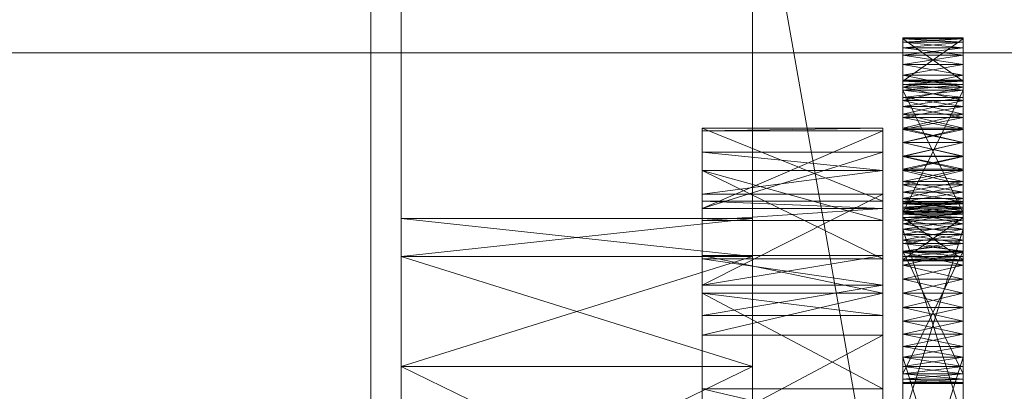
# Model space of a CAD drawing. Header units: millimetres. Extents: x -4738 to 65662, y -68080 to 6847.
# Tile 412 of 656: x 1362 to 1460, y -33734 to -33697. Entities that reach past the tile are written whole.
import ezdxf

# ---------------------------------------------------------------- set-up
doc = ezdxf.new("R2010")
doc.units = ezdxf.units.MM
for name, color, linetype, lineweight in [('COTAS_O', 1, 'Continuous', 0), ('frontal_C03', 7, 'Continuous', 0), ('frontal_secador', 7, 'Continuous', 0)]:
    doc.layers.add(name, color=color, linetype=linetype, lineweight=lineweight)
doc.dimstyles.new('R19_100', dxfattribs={"dimtxt": 250, "dimasz": 150, "dimexe": 150, "dimexo": 80, "dimgap": 100, "dimtad": 1, "dimtih": 1, "dimtoh": 1, "dimdsep": 46, "dimcen": 0.09, "dimadec": 0, "dimazin": 0, "dimtfac": 1, "dimtdec": 4, "dimtofl": 0, "dimtmove": 0, "dimatfit": 3, "dimfxl": 1, "dimtolj": 1, "dimtzin": 0, "dimarcsym": 0})

# ---------------------------------------------------------------- blocks, each defined once
blk = doc.blocks.new('DIM_R31_48')
at = {"layer": 'COTAS_O'}
for p, q in [((-1725, -33700), (-1575, -33655)), ((1725, -33700), (1575, -33655)), ((-1725, -34400), (-1725, -33700)), ((-1725, -33700), (1725, -33700)), ((-1725, -33700), (-1575, -33745)), ((1725, -33700), (1575, -33745)), ((1725, -34400), (1725, -33700))]:
    blk.add_line(p, q, dxfattribs=at)
blk.add_text('3450 O', height=250, dxfattribs=at).set_placement((0, -33600))

msp = doc.modelspace()

# ---------------------------------------------------------------- linework, layer by layer
at = {"layer": 'frontal_C03'}
for p, q in [((1435, -34954.179), (1435, -32259.264)), ((1435, -32263.162), (1435, -34958.077)), ((1435, -35437.51), (1435, -32742.595)), ((1435, -32746.492), (1435, -35441.408)), ((1845, -35988), (1415, -33563.95))]:
    msp.add_line(p, q, dxfattribs=at)
at = {"layer": 'frontal_secador'}
for p, q in [((1400, -36000), (1400, -33000)), ((1397, -35940), (1397, -33075)), ((1400, -36000), (1400, -33075)), ((1400, -34600), (1400, -33075)), ((1400, -35940), (1400, -33075)), ((1400, -34650), (1400, -33075)), ((1400, -36000), (1400, -33250)), ((1450, -33698.5), (1450, -33702.82)), ((1450, -33698.611), (1450, -33698.5)), ((1450, -33698.94), (1450, -33698.5)), ((1450, -33698.5), (1450, -33703.69)), ((1450, -33700.219), (1450, -33698.5)), ((1456, -33698.611), (1450, -33698.5)), ((1456, -33698.5), (1450, -33698.5)), ((1456, -33698.5), (1450, -33698.611)), ((1450, -33702.82), (1450, -33698.611)), ((1450, -33698.611), (1450, -33698.94)), ((1456, -33702.82), (1450, -33698.611)), ((1456, -33698.611), (1450, -33698.611)), ((1456, -33698.611), (1450, -33698.94)), ((1450, -33698.611), (1450, -33699.481)), ((1450, -33703.15), (1450, -33698.611)), ((1450, -33698.611), (1450, -33701.136)), ((1450, -33698.611), (1450, -33706.092)), ((1450, -33706.419), (1450, -33698.611)), ((1450, -33698.611), (1450, -33715.519)), ((1450, -33716.999), (1450, -33698.611)), ((1456, -33698.94), (1450, -33698.611)), ((1456, -33698.611), (1450, -33702.82)), ((1450, -33700.219), (1450, -33698.94)), ((1450, -33698.94), (1450, -33699.481)), ((1456, -33698.94), (1450, -33698.94)), ((1456, -33698.94), (1450, -33699.481)), ((1456, -33699.481), (1450, -33698.94)), ((1456, -33702.82), (1456, -33698.5)), ((1456, -33698.5), (1456, -33698.611)), ((1456, -33698.5), (1456, -33698.94)), ((1456, -33703.69), (1456, -33698.5)), ((1456, -33698.5), (1456, -33700.219)), ((1456, -33698.611), (1456, -33702.82)), ((1456, -33698.94), (1456, -33698.611)), ((1456, -33699.481), (1456, -33698.611)), ((1456, -33698.611), (1456, -33703.15)), ((1456, -33701.136), (1456, -33698.611)), ((1456, -33706.092), (1456, -33698.611)), ((1456, -33698.611), (1456, -33706.419)), ((1456, -33715.519), (1456, -33698.611)), ((1456, -33698.611), (1456, -33716.999)), ((1456, -33698.94), (1456, -33700.219)), ((1456, -33699.481), (1456, -33698.94)), ((1450, -33699.481), (1450, -33700.219)), ((1456, -33699.481), (1450, -33699.481)), ((1456, -33699.481), (1450, -33700.219)), ((1450, -33699.481), (1450, -33701.136)), ((1456, -33700.219), (1450, -33699.481)), ((1456, -33700.219), (1456, -33699.481)), ((1456, -33701.136), (1456, -33699.481)), ((1450, -33702.21), (1450, -33700.219)), ((1450, -33700.219), (1450, -33701.136)), ((1450, -33704.719), (1450, -33700.219)), ((1450, -33700.219), (1450, -33703.69)), ((1450, -33710.281), (1450, -33700.219)), ((1456, -33700.219), (1450, -33700.219)), ((1456, -33700.219), (1450, -33701.136)), ((1456, -33701.136), (1450, -33700.219)), ((1456, -33700.219), (1456, -33702.21)), ((1456, -33701.136), (1456, -33700.219)), ((1456, -33700.219), (1456, -33704.719)), ((1456, -33703.69), (1456, -33700.219)), ((1456, -33700.219), (1456, -33710.281)), ((1450, -33701.136), (1450, -33702.21)), ((1456, -33701.136), (1450, -33701.136)), ((1456, -33701.136), (1450, -33702.21)), ((1450, -33701.136), (1450, -33703.414)), ((1450, -33701.136), (1450, -33706.092)), ((1456, -33702.21), (1450, -33701.136)), ((1456, -33702.21), (1456, -33701.136)), ((1456, -33703.414), (1456, -33701.136)), ((1456, -33706.092), (1456, -33701.136)), ((1450, -33704.719), (1450, -33702.21)), ((1450, -33702.21), (1450, -33703.414)), ((1456, -33702.21), (1450, -33702.21)), ((1456, -33702.21), (1450, -33703.414)), ((1456, -33703.414), (1450, -33702.21)), ((1450, -33702.709), (1450, -33703.15)), ((1450, -33702.82), (1450, -33702.709)), ((1456, -33702.82), (1450, -33702.709)), ((1456, -33702.709), (1450, -33702.709)), ((1456, -33702.709), (1450, -33702.82)), ((1450, -33703.15), (1450, -33702.82)), ((1456, -33703.15), (1450, -33702.82)), ((1456, -33702.82), (1450, -33702.82)), ((1456, -33702.82), (1450, -33703.15)), ((1450, -33702.82), (1450, -33703.69)), ((1450, -33716.643), (1450, -33702.82)), ((1450, -33702.82), (1450, -33707.623)), ((1450, -33721.143), (1450, -33702.82)), ((1450, -33702.82), (1450, -33718.073)), ((1450, -33731.206), (1450, -33702.82)), ((1456, -33702.21), (1456, -33704.719)), ((1456, -33703.414), (1456, -33702.21)), ((1456, -33703.15), (1456, -33702.709)), ((1456, -33702.709), (1456, -33702.82)), ((1456, -33702.82), (1456, -33703.15)), ((1456, -33703.69), (1456, -33702.82)), ((1456, -33702.82), (1456, -33716.643)), ((1456, -33707.623), (1456, -33702.82)), ((1456, -33702.82), (1456, -33721.143)), ((1456, -33718.073), (1456, -33702.82)), ((1456, -33702.82), (1456, -33731.206)), ((1450, -33703.15), (1450, -33715.906)), ((1450, -33703.69), (1450, -33703.15)), ((1450, -33704.428), (1450, -33703.15)), ((1450, -33703.15), (1450, -33717.561)), ((1450, -33706.419), (1450, -33703.15)), ((1450, -33711.709), (1450, -33703.15)), ((1456, -33703.69), (1450, -33703.15)), ((1456, -33703.15), (1450, -33703.15)), ((1456, -33703.15), (1450, -33703.69)), ((1450, -33703.414), (1450, -33704.719)), ((1456, -33703.414), (1450, -33703.414)), ((1456, -33703.414), (1450, -33704.719)), ((1450, -33703.414), (1450, -33706.092)), ((1456, -33704.719), (1450, -33703.414)), ((1450, -33715.906), (1450, -33703.69)), ((1450, -33703.69), (1450, -33704.428)), ((1456, -33715.906), (1450, -33703.69)), ((1456, -33703.69), (1450, -33703.69)), ((1456, -33703.69), (1450, -33704.428)), ((1450, -33703.69), (1450, -33705.345)), ((1450, -33703.69), (1450, -33707.623)), ((1450, -33703.69), (1450, -33713.117)), ((1450, -33703.69), (1450, -33720.598)), ((1450, -33710.281), (1450, -33703.69)), ((1456, -33704.428), (1450, -33703.69)), ((1450, -33716.643), (1450, -33703.69)), ((1456, -33703.69), (1450, -33715.906)), ((1456, -33715.906), (1456, -33703.15)), ((1456, -33703.15), (1456, -33703.69)), ((1456, -33703.15), (1456, -33704.428)), ((1456, -33717.561), (1456, -33703.15)), ((1456, -33703.15), (1456, -33706.419)), ((1456, -33703.15), (1456, -33711.709)), ((1456, -33704.719), (1456, -33703.414)), ((1456, -33706.092), (1456, -33703.414)), ((1456, -33703.69), (1456, -33715.906)), ((1456, -33704.428), (1456, -33703.69)), ((1456, -33705.345), (1456, -33703.69)), ((1456, -33707.623), (1456, -33703.69)), ((1456, -33713.117), (1456, -33703.69)), ((1456, -33720.598), (1456, -33703.69)), ((1456, -33703.69), (1456, -33710.281)), ((1456, -33703.69), (1456, -33716.643)), ((1450, -33706.419), (1450, -33704.428)), ((1450, -33704.428), (1450, -33705.345)), ((1456, -33704.428), (1450, -33704.428)), ((1456, -33704.428), (1450, -33705.345)), ((1456, -33705.345), (1450, -33704.428)), ((1450, -33707.5), (1450, -33704.719)), ((1450, -33704.719), (1450, -33706.092)), ((1450, -33710.281), (1450, -33704.719)), ((1456, -33704.719), (1450, -33704.719)), ((1456, -33704.719), (1450, -33706.092)), ((1456, -33706.092), (1450, -33704.719)), ((1456, -33704.428), (1456, -33706.419)), ((1456, -33705.345), (1456, -33704.428)), ((1456, -33704.719), (1456, -33707.5)), ((1456, -33706.092), (1456, -33704.719)), ((1456, -33704.719), (1456, -33710.281)), ((1450, -33705.345), (1450, -33706.419)), ((1456, -33705.345), (1450, -33705.345)), ((1456, -33705.345), (1450, -33706.419)), ((1450, -33705.345), (1450, -33707.623)), ((1456, -33706.419), (1450, -33705.345)), ((1456, -33706.419), (1456, -33705.345)), ((1456, -33707.623), (1456, -33705.345)), ((1450, -33706.092), (1450, -33707.5)), ((1456, -33706.092), (1450, -33706.092)), ((1456, -33706.092), (1450, -33707.5)), ((1450, -33706.092), (1450, -33708.908)), ((1450, -33706.092), (1450, -33711.586)), ((1450, -33706.092), (1450, -33715.519)), ((1456, -33707.5), (1450, -33706.092)), ((1450, -33708.928), (1450, -33706.419)), ((1450, -33706.419), (1450, -33707.623)), ((1450, -33711.709), (1450, -33706.419)), ((1456, -33706.419), (1450, -33706.419)), ((1456, -33706.419), (1450, -33707.623)), ((1456, -33707.623), (1450, -33706.419)), ((1450, -33716.999), (1450, -33706.419)), ((1456, -33707.5), (1456, -33706.092)), ((1456, -33708.908), (1456, -33706.092)), ((1456, -33711.586), (1456, -33706.092)), ((1456, -33715.519), (1456, -33706.092)), ((1456, -33706.419), (1456, -33708.928)), ((1456, -33707.623), (1456, -33706.419)), ((1456, -33706.419), (1456, -33711.709)), ((1456, -33706.419), (1456, -33716.999)), ((1430, -33714.744), (1430, -33707.5)), ((1430, -33707.5), (1430, -33707.765)), ((1448, -33714.744), (1430, -33707.5)), ((1448, -33707.5), (1430, -33707.5)), ((1448, -33707.5), (1430, -33707.765)), ((1430, -33707.765), (1430, -33714.744)), ((1430, -33707.765), (1430, -33715.473)), ((1448, -33707.765), (1430, -33707.765)), ((1448, -33707.765), (1430, -33715.473)), ((1448, -33707.765), (1448, -33707.5)), ((1448, -33707.5), (1448, -33714.744)), ((1448, -33714.744), (1448, -33707.765)), ((1448, -33715.473), (1448, -33707.765)), ((1450, -33710.281), (1450, -33707.5)), ((1450, -33707.5), (1450, -33708.908)), ((1456, -33707.5), (1450, -33707.5)), ((1456, -33707.5), (1450, -33708.908)), ((1456, -33708.908), (1450, -33707.5)), ((1450, -33707.623), (1450, -33708.928)), ((1456, -33707.623), (1450, -33707.623)), ((1456, -33707.623), (1450, -33708.928)), ((1450, -33707.623), (1450, -33710.301)), ((1450, -33707.623), (1450, -33713.117)), ((1456, -33708.928), (1450, -33707.623)), ((1450, -33707.623), (1450, -33718.073)), ((1456, -33707.5), (1456, -33710.281)), ((1456, -33708.908), (1456, -33707.5)), ((1456, -33708.928), (1456, -33707.623)), ((1456, -33710.301), (1456, -33707.623)), ((1456, -33713.117), (1456, -33707.623)), ((1456, -33718.073), (1456, -33707.623)), ((1450, -33708.908), (1450, -33710.281)), ((1456, -33708.908), (1450, -33708.908)), ((1456, -33708.908), (1450, -33710.281)), ((1450, -33708.908), (1450, -33711.586)), ((1456, -33710.281), (1450, -33708.908)), ((1450, -33711.709), (1450, -33708.928)), ((1450, -33708.928), (1450, -33710.301)), ((1456, -33708.928), (1450, -33708.928)), ((1456, -33708.928), (1450, -33710.301)), ((1456, -33710.301), (1450, -33708.928)), ((1456, -33710.281), (1456, -33708.908)), ((1456, -33711.586), (1456, -33708.908)), ((1456, -33708.928), (1456, -33711.709)), ((1456, -33710.301), (1456, -33708.928)), ((1430, -33709.876), (1430, -33720.513)), ((1430, -33711.709), (1430, -33709.876)), ((1430, -33709.876), (1430, -33715.473)), ((1448, -33711.709), (1430, -33709.876)), ((1448, -33709.876), (1430, -33709.876)), ((1448, -33709.876), (1430, -33715.473)), ((1448, -33720.513), (1448, -33709.876)), ((1448, -33709.876), (1448, -33711.709)), ((1448, -33715.473), (1448, -33709.876)), ((1450, -33712.79), (1450, -33710.281)), ((1450, -33710.281), (1450, -33711.586)), ((1450, -33714.781), (1450, -33710.281)), ((1450, -33720.598), (1450, -33710.281)), ((1456, -33710.281), (1450, -33710.281)), ((1456, -33710.281), (1450, -33711.586)), ((1456, -33711.586), (1450, -33710.281)), ((1450, -33710.301), (1450, -33711.709)), ((1456, -33710.301), (1450, -33710.301)), ((1456, -33710.301), (1450, -33711.709)), ((1450, -33710.301), (1450, -33713.117)), ((1456, -33711.709), (1450, -33710.301)), ((1456, -33710.281), (1456, -33712.79)), ((1456, -33711.586), (1456, -33710.281)), ((1456, -33710.281), (1456, -33714.781)), ((1456, -33710.281), (1456, -33720.598)), ((1456, -33711.709), (1456, -33710.301)), ((1456, -33713.117), (1456, -33710.301)), ((1430, -33720.513), (1430, -33711.709)), ((1430, -33716.683), (1430, -33711.709)), ((1430, -33711.709), (1430, -33714.046)), ((1448, -33720.513), (1430, -33711.709)), ((1448, -33711.709), (1430, -33711.709)), ((1448, -33716.683), (1430, -33711.709)), ((1448, -33711.709), (1430, -33714.046)), ((1448, -33711.709), (1448, -33720.513)), ((1448, -33714.046), (1448, -33711.709)), ((1448, -33711.709), (1448, -33716.683)), ((1450, -33711.586), (1450, -33712.79)), ((1456, -33711.586), (1450, -33711.586)), ((1456, -33711.586), (1450, -33712.79)), ((1450, -33711.586), (1450, -33713.864)), ((1450, -33711.586), (1450, -33715.519)), ((1456, -33712.79), (1450, -33711.586)), ((1450, -33714.49), (1450, -33711.709)), ((1450, -33711.709), (1450, -33713.117)), ((1450, -33716.999), (1450, -33711.709)), ((1450, -33732.814), (1450, -33711.709)), ((1450, -33711.709), (1450, -33717.561)), ((1456, -33711.709), (1450, -33711.709)), ((1456, -33711.709), (1450, -33713.117)), ((1456, -33713.117), (1450, -33711.709)), ((1456, -33712.79), (1456, -33711.586)), ((1456, -33713.864), (1456, -33711.586)), ((1456, -33715.519), (1456, -33711.586)), ((1456, -33711.709), (1456, -33714.49)), ((1456, -33713.117), (1456, -33711.709)), ((1456, -33711.709), (1456, -33716.999)), ((1456, -33711.709), (1456, -33732.814)), ((1456, -33717.561), (1456, -33711.709)), ((1450, -33714.781), (1450, -33712.79)), ((1450, -33712.79), (1450, -33713.864)), ((1456, -33712.79), (1450, -33712.79)), ((1456, -33712.79), (1450, -33713.864)), ((1456, -33713.864), (1450, -33712.79)), ((1456, -33712.79), (1456, -33714.781)), ((1456, -33713.864), (1456, -33712.79)), ((1450, -33713.117), (1450, -33714.49)), ((1456, -33713.117), (1450, -33713.117)), ((1456, -33713.117), (1450, -33714.49)), ((1450, -33713.117), (1450, -33715.795)), ((1450, -33713.117), (1450, -33718.073)), ((1450, -33713.117), (1450, -33720.598)), ((1456, -33714.49), (1450, -33713.117)), ((1456, -33714.49), (1456, -33713.117)), ((1456, -33715.795), (1456, -33713.117)), ((1456, -33718.073), (1456, -33713.117)), ((1456, -33720.598), (1456, -33713.117)), ((1430, -33714.046), (1430, -33716.683)), ((1430, -33714.046), (1430, -33723.111)), ((1448, -33714.046), (1430, -33714.046)), ((1448, -33714.046), (1430, -33723.111)), ((1430, -33715.473), (1430, -33714.744)), ((1448, -33715.473), (1430, -33714.744)), ((1448, -33714.744), (1430, -33714.744)), ((1448, -33716.683), (1448, -33714.046)), ((1448, -33723.111), (1448, -33714.046)), ((1448, -33714.744), (1448, -33715.473)), ((1450, -33713.864), (1450, -33714.781)), ((1456, -33713.864), (1450, -33713.864)), ((1456, -33713.864), (1450, -33714.781)), ((1450, -33713.864), (1450, -33715.519)), ((1456, -33714.781), (1450, -33713.864)), ((1450, -33716.999), (1450, -33714.49)), ((1450, -33714.49), (1450, -33715.795)), ((1456, -33714.49), (1450, -33714.49)), ((1456, -33714.49), (1450, -33715.795)), ((1456, -33715.795), (1450, -33714.49)), ((1456, -33714.781), (1456, -33713.864)), ((1456, -33715.519), (1456, -33713.864)), ((1456, -33714.49), (1456, -33716.999)), ((1456, -33715.795), (1456, -33714.49)), ((1430, -33715.473), (1430, -33720.513)), ((1430, -33715.473), (1430, -33723.111)), ((1430, -33715.473), (1430, -33716.683)), ((1430, -33737.639), (1430, -33715.473)), ((1448, -33715.473), (1430, -33715.473)), ((1448, -33715.473), (1430, -33716.683)), ((1448, -33720.513), (1448, -33715.473)), ((1448, -33723.111), (1448, -33715.473)), ((1448, -33716.683), (1448, -33715.473)), ((1448, -33715.473), (1448, -33737.639)), ((1450, -33716.06), (1450, -33714.781)), ((1450, -33714.781), (1450, -33715.519)), ((1450, -33720.598), (1450, -33714.781)), ((1456, -33714.781), (1450, -33714.781)), ((1456, -33714.781), (1450, -33715.519)), ((1456, -33715.519), (1450, -33714.781)), ((1450, -33714.925), (1450, -33715.365)), ((1450, -33715.035), (1450, -33714.925)), ((1450, -33714.925), (1450, -33716.643)), ((1450, -33714.925), (1450, -33738.865)), ((1450, -33721.143), (1450, -33714.925)), ((1456, -33715.035), (1450, -33714.925)), ((1456, -33714.925), (1450, -33714.925)), ((1456, -33714.925), (1450, -33715.035)), ((1450, -33715.365), (1450, -33715.035)), ((1456, -33715.365), (1450, -33715.035)), ((1456, -33715.035), (1450, -33715.035)), ((1456, -33715.035), (1450, -33715.365)), ((1450, -33715.035), (1450, -33715.906)), ((1450, -33715.035), (1450, -33717.561)), ((1450, -33715.365), (1450, -33716.643)), ((1450, -33715.906), (1450, -33715.365)), ((1456, -33715.906), (1450, -33715.365)), ((1456, -33715.365), (1450, -33715.365)), ((1456, -33715.365), (1450, -33715.906)), ((1450, -33715.519), (1450, -33716.06)), ((1456, -33715.519), (1450, -33715.519)), ((1456, -33715.519), (1450, -33716.06)), ((1450, -33715.519), (1450, -33716.389)), ((1450, -33715.519), (1450, -33720.709)), ((1450, -33715.519), (1450, -33720.269)), ((1450, -33715.519), (1450, -33716.999)), ((1456, -33716.06), (1450, -33715.519)), ((1456, -33714.781), (1456, -33716.06)), ((1456, -33715.519), (1456, -33714.781)), ((1456, -33714.781), (1456, -33720.598)), ((1456, -33715.365), (1456, -33714.925)), ((1456, -33714.925), (1456, -33715.035)), ((1456, -33716.643), (1456, -33714.925)), ((1456, -33738.865), (1456, -33714.925)), ((1456, -33714.925), (1456, -33721.143)), ((1456, -33715.035), (1456, -33715.365)), ((1456, -33715.906), (1456, -33715.035)), ((1456, -33717.561), (1456, -33715.035)), ((1456, -33716.643), (1456, -33715.365)), ((1456, -33715.365), (1456, -33715.906)), ((1456, -33716.06), (1456, -33715.519)), ((1456, -33716.389), (1456, -33715.519)), ((1456, -33720.709), (1456, -33715.519)), ((1456, -33720.269), (1456, -33715.519)), ((1456, -33716.999), (1456, -33715.519)), ((1400, -33720.269), (1400, -33716.5)), ((1435, -33720.269), (1400, -33716.5)), ((1435, -33716.5), (1400, -33716.5)), ((1435, -33716.5), (1400, -33720.269)), ((1430, -33723.111), (1430, -33716.683)), ((1448, -33716.683), (1430, -33716.683)), ((1435, -33720.269), (1435, -33716.5)), ((1448, -33716.683), (1448, -33723.111)), ((1450, -33715.795), (1450, -33716.999)), ((1456, -33715.795), (1450, -33715.795)), ((1456, -33715.795), (1450, -33716.999)), ((1450, -33715.795), (1450, -33718.073)), ((1456, -33716.999), (1450, -33715.795)), ((1450, -33716.643), (1450, -33715.906)), ((1456, -33716.643), (1450, -33715.906)), ((1456, -33715.906), (1450, -33715.906)), ((1456, -33715.906), (1450, -33716.643)), ((1450, -33715.906), (1450, -33717.561)), ((1450, -33737.66), (1450, -33715.906)), ((1450, -33742.95), (1450, -33715.906)), ((1450, -33715.906), (1450, -33728.01)), ((1450, -33751.51), (1450, -33715.906)), ((1450, -33720.598), (1450, -33716.06)), ((1450, -33716.06), (1450, -33716.389)), ((1456, -33716.06), (1450, -33716.06)), ((1456, -33716.06), (1450, -33716.389)), ((1456, -33716.389), (1450, -33716.06)), ((1450, -33716.389), (1450, -33720.598)), ((1456, -33716.389), (1450, -33716.389)), ((1456, -33716.389), (1450, -33720.598)), ((1450, -33716.389), (1450, -33720.709)), ((1456, -33720.598), (1450, -33716.389)), ((1450, -33716.643), (1450, -33736.586)), ((1450, -33717.561), (1450, -33716.643)), ((1450, -33718.635), (1450, -33716.643)), ((1450, -33716.643), (1450, -33738.865)), ((1450, -33721.143), (1450, -33716.643)), ((1456, -33717.561), (1450, -33716.643)), ((1456, -33716.643), (1450, -33716.643)), ((1456, -33716.643), (1450, -33717.561)), ((1456, -33716.999), (1456, -33715.795)), ((1456, -33718.073), (1456, -33715.795)), ((1456, -33715.906), (1456, -33716.643)), ((1456, -33717.561), (1456, -33715.906)), ((1456, -33715.906), (1456, -33737.66)), ((1456, -33715.906), (1456, -33742.95)), ((1456, -33728.01), (1456, -33715.906)), ((1456, -33715.906), (1456, -33751.51)), ((1456, -33716.06), (1456, -33720.598)), ((1456, -33716.389), (1456, -33716.06)), ((1456, -33720.598), (1456, -33716.389)), ((1456, -33720.709), (1456, -33716.389)), ((1456, -33736.586), (1456, -33716.643)), ((1456, -33716.643), (1456, -33717.561)), ((1456, -33716.643), (1456, -33718.635)), ((1456, -33738.865), (1456, -33716.643)), ((1456, -33716.643), (1456, -33721.143)), ((1450, -33718.99), (1450, -33716.999)), ((1450, -33716.999), (1450, -33718.073)), ((1450, -33732.814), (1450, -33716.999)), ((1456, -33716.999), (1450, -33716.999)), ((1456, -33716.999), (1450, -33718.073)), ((1456, -33718.073), (1450, -33716.999)), ((1450, -33720.269), (1450, -33716.999)), ((1450, -33736.586), (1450, -33717.561)), ((1450, -33717.561), (1450, -33718.635)), ((1456, -33736.586), (1450, -33717.561)), ((1456, -33717.561), (1450, -33717.561)), ((1456, -33717.561), (1450, -33718.635)), ((1450, -33717.561), (1450, -33719.839)), ((1450, -33717.561), (1450, -33722.517)), ((1450, -33717.561), (1450, -33728.01)), ((1450, -33717.561), (1450, -33732.814)), ((1456, -33718.635), (1450, -33717.561)), ((1450, -33737.66), (1450, -33717.561)), ((1456, -33717.561), (1450, -33736.586)), ((1456, -33716.999), (1456, -33718.99)), ((1456, -33718.073), (1456, -33716.999)), ((1456, -33716.999), (1456, -33732.814)), ((1456, -33716.999), (1456, -33720.269)), ((1456, -33717.561), (1456, -33736.586)), ((1456, -33718.635), (1456, -33717.561)), ((1456, -33719.839), (1456, -33717.561)), ((1456, -33722.517), (1456, -33717.561)), ((1456, -33728.01), (1456, -33717.561)), ((1456, -33732.814), (1456, -33717.561)), ((1456, -33717.561), (1456, -33737.66)), ((1450, -33718.073), (1450, -33718.99)), ((1456, -33718.073), (1450, -33718.073)), ((1456, -33718.073), (1450, -33718.99)), ((1450, -33718.073), (1450, -33719.728)), ((1450, -33718.073), (1450, -33720.598)), ((1456, -33718.99), (1450, -33718.073)), ((1450, -33718.073), (1450, -33732.484)), ((1450, -33718.073), (1450, -33732.925)), ((1450, -33718.073), (1450, -33731.206)), ((1450, -33721.143), (1450, -33718.635)), ((1450, -33718.635), (1450, -33719.839)), ((1456, -33718.635), (1450, -33718.635)), ((1456, -33718.635), (1450, -33719.839)), ((1456, -33719.839), (1450, -33718.635)), ((1456, -33718.99), (1456, -33718.073)), ((1456, -33719.728), (1456, -33718.073)), ((1456, -33720.598), (1456, -33718.073)), ((1456, -33732.484), (1456, -33718.073)), ((1456, -33732.925), (1456, -33718.073)), ((1456, -33731.206), (1456, -33718.073)), ((1456, -33718.635), (1456, -33721.143)), ((1456, -33719.839), (1456, -33718.635)), ((1450, -33731.944), (1450, -33718.99)), ((1450, -33718.99), (1450, -33719.728)), ((1450, -33732.814), (1450, -33718.99)), ((1456, -33718.99), (1450, -33718.99)), ((1456, -33718.99), (1450, -33719.728)), ((1456, -33719.728), (1450, -33718.99)), ((1450, -33720.269), (1450, -33718.99)), ((1456, -33718.99), (1456, -33731.944)), ((1456, -33719.728), (1456, -33718.99)), ((1456, -33718.99), (1456, -33732.814)), ((1456, -33718.99), (1456, -33720.269)), ((1400, -33720.269), (1400, -33748.24)), ((1400, -33731.206), (1400, -33720.269)), ((1400, -33793.5), (1400, -33720.269)), ((1400, -33760.33), (1400, -33720.269)), ((1400, -33754.507), (1400, -33720.269)), ((1400, -33752.5), (1400, -33720.269)), ((1435, -33731.206), (1400, -33720.269)), ((1435, -33720.269), (1400, -33720.269)), ((1435, -33720.269), (1400, -33731.206)), ((1430, -33720.173), (1430, -33733.428)), ((1430, -33723.925), (1430, -33720.173)), ((1430, -33720.173), (1430, -33723.111)), ((1448, -33723.925), (1430, -33720.173)), ((1448, -33720.173), (1430, -33720.173)), ((1448, -33720.173), (1430, -33723.111)), ((1430, -33723.111), (1430, -33720.513)), ((1448, -33723.111), (1430, -33720.513)), ((1448, -33720.513), (1430, -33720.513)), ((1435, -33748.24), (1435, -33720.269)), ((1435, -33720.269), (1435, -33731.206)), ((1435, -33720.269), (1435, -33793.5)), ((1435, -33720.269), (1435, -33760.33)), ((1435, -33720.269), (1435, -33754.507)), ((1435, -33720.269), (1435, -33752.5)), ((1448, -33733.428), (1448, -33720.173)), ((1448, -33720.173), (1448, -33723.925)), ((1448, -33723.111), (1448, -33720.173)), ((1448, -33720.513), (1448, -33723.111)), ((1450, -33719.728), (1450, -33731.944)), ((1456, -33719.728), (1450, -33719.728)), ((1456, -33719.728), (1450, -33731.944)), ((1450, -33719.728), (1450, -33720.598)), ((1450, -33720.269), (1450, -33719.728)), ((1456, -33720.269), (1450, -33719.728)), ((1456, -33719.728), (1450, -33720.269)), ((1450, -33719.728), (1450, -33732.484)), ((1456, -33731.944), (1450, -33719.728)), ((1450, -33719.839), (1450, -33721.143)), ((1456, -33719.839), (1450, -33719.839)), ((1456, -33719.839), (1450, -33721.143)), ((1450, -33719.839), (1450, -33722.517)), ((1456, -33721.143), (1450, -33719.839)), ((1450, -33720.598), (1450, -33720.269)), ((1456, -33720.598), (1450, -33720.269)), ((1456, -33720.269), (1450, -33720.269)), ((1450, -33720.709), (1450, -33720.269)), ((1456, -33720.269), (1450, -33720.598)), ((1450, -33720.598), (1450, -33720.709)), ((1450, -33720.598), (1456, -33720.598)), ((1456, -33720.598), (1450, -33720.709)), ((1456, -33720.709), (1450, -33720.598)), ((1456, -33731.944), (1456, -33719.728)), ((1456, -33720.598), (1456, -33719.728)), ((1456, -33719.728), (1456, -33720.269)), ((1456, -33732.484), (1456, -33719.728)), ((1456, -33721.143), (1456, -33719.839)), ((1456, -33722.517), (1456, -33719.839)), ((1456, -33720.269), (1456, -33720.598)), ((1456, -33720.269), (1456, -33720.709)), ((1456, -33720.598), (1456, -33720.709)), ((1456, -33720.709), (1450, -33720.709)), ((1450, -33723.925), (1450, -33721.143)), ((1450, -33721.143), (1450, -33722.517)), ((1450, -33726.706), (1450, -33721.143)), ((1450, -33750.969), (1450, -33721.143)), ((1450, -33721.143), (1450, -33738.865)), ((1456, -33721.143), (1450, -33721.143)), ((1456, -33721.143), (1450, -33722.517)), ((1456, -33722.517), (1450, -33721.143)), ((1450, -33731.206), (1450, -33721.143)), ((1456, -33721.143), (1456, -33723.925)), ((1456, -33722.517), (1456, -33721.143)), ((1456, -33721.143), (1456, -33726.706)), ((1456, -33721.143), (1456, -33750.969)), ((1456, -33738.865), (1456, -33721.143)), ((1456, -33721.143), (1456, -33731.206)), ((1450, -33722.517), (1450, -33723.925)), ((1456, -33722.517), (1450, -33722.517)), ((1456, -33722.517), (1450, -33723.925)), ((1450, -33722.517), (1450, -33725.333)), ((1450, -33722.517), (1450, -33728.01)), ((1456, -33723.925), (1450, -33722.517)), ((1456, -33723.925), (1456, -33722.517)), ((1456, -33725.333), (1456, -33722.517)), ((1456, -33728.01), (1456, -33722.517)), ((1430, -33723.111), (1430, -33733.428)), ((1430, -33723.111), (1430, -33737.639)), ((1430, -33723.111), (1430, -33726.141)), ((1430, -33723.111), (1430, -33757.635)), ((1430, -33723.111), (1430, -33805.858)), ((1448, -33723.111), (1430, -33723.111)), ((1448, -33723.111), (1430, -33726.141)), ((1448, -33733.428), (1448, -33723.111)), ((1448, -33737.639), (1448, -33723.111)), ((1448, -33726.141), (1448, -33723.111)), ((1448, -33757.635), (1448, -33723.111)), ((1448, -33805.858), (1448, -33723.111)), ((1430, -33733.428), (1430, -33723.925)), ((1430, -33726.141), (1430, -33723.925)), ((1430, -33723.925), (1430, -33728.105)), ((1448, -33733.428), (1430, -33723.925)), ((1448, -33723.925), (1430, -33723.925)), ((1448, -33726.141), (1430, -33723.925)), ((1448, -33723.925), (1430, -33728.105)), ((1448, -33723.925), (1448, -33733.428)), ((1448, -33728.105), (1448, -33723.925)), ((1448, -33723.925), (1448, -33726.141)), ((1450, -33726.706), (1450, -33723.925)), ((1450, -33723.925), (1450, -33725.333)), ((1456, -33723.925), (1450, -33723.925)), ((1456, -33723.925), (1450, -33725.333)), ((1456, -33725.333), (1450, -33723.925)), ((1456, -33723.925), (1456, -33726.706)), ((1456, -33725.333), (1456, -33723.925)), ((1450, -33725.333), (1450, -33726.706)), ((1456, -33725.333), (1450, -33725.333)), ((1456, -33725.333), (1450, -33726.706)), ((1450, -33725.333), (1450, -33728.01)), ((1456, -33726.706), (1450, -33725.333)), ((1456, -33726.706), (1456, -33725.333)), ((1456, -33728.01), (1456, -33725.333)), ((1430, -33728.105), (1430, -33726.141)), ((1430, -33737.639), (1430, -33726.141)), ((1448, -33726.141), (1430, -33726.141)), ((1448, -33726.141), (1448, -33728.105)), ((1448, -33726.141), (1448, -33737.639)), ((1450, -33729.215), (1450, -33726.706)), ((1450, -33726.706), (1450, -33728.01)), ((1450, -33750.969), (1450, -33726.706)), ((1456, -33726.706), (1450, -33726.706)), ((1456, -33726.706), (1450, -33728.01)), ((1456, -33728.01), (1450, -33726.706)), ((1450, -33731.206), (1450, -33726.706)), ((1456, -33726.706), (1456, -33729.215)), ((1456, -33728.01), (1456, -33726.706)), ((1456, -33726.706), (1456, -33750.969)), ((1456, -33726.706), (1456, -33731.206)), ((1430, -33728.105), (1430, -33737.639)), ((1448, -33728.105), (1430, -33728.105)), ((1448, -33728.105), (1430, -33737.639)), ((1448, -33737.639), (1448, -33728.105)), ((1450, -33728.01), (1450, -33729.215)), ((1456, -33728.01), (1450, -33728.01)), ((1456, -33728.01), (1450, -33729.215)), ((1450, -33728.01), (1450, -33730.289)), ((1450, -33728.01), (1450, -33731.944)), ((1450, -33728.01), (1450, -33732.814)), ((1456, -33729.215), (1450, -33728.01)), ((1450, -33728.01), (1450, -33750.232)), ((1450, -33728.01), (1450, -33751.51)), ((1456, -33729.215), (1456, -33728.01)), ((1456, -33730.289), (1456, -33728.01)), ((1456, -33731.944), (1456, -33728.01)), ((1456, -33732.814), (1456, -33728.01)), ((1456, -33750.232), (1456, -33728.01)), ((1456, -33751.51), (1456, -33728.01)), ((1450, -33749.314), (1450, -33729.215)), ((1450, -33729.215), (1450, -33730.289)), ((1450, -33750.969), (1450, -33729.215)), ((1456, -33729.215), (1450, -33729.215)), ((1456, -33729.215), (1450, -33730.289)), ((1456, -33730.289), (1450, -33729.215)), ((1450, -33731.206), (1450, -33729.215)), ((1456, -33729.215), (1456, -33749.314)), ((1456, -33730.289), (1456, -33729.215)), ((1456, -33729.215), (1456, -33750.969)), ((1456, -33729.215), (1456, -33731.206)), ((1450, -33730.289), (1450, -33749.314)), ((1456, -33730.289), (1450, -33730.289)), ((1456, -33730.289), (1450, -33749.314)), ((1450, -33730.289), (1450, -33731.944)), ((1450, -33731.206), (1450, -33730.289)), ((1456, -33731.206), (1450, -33730.289)), ((1456, -33730.289), (1450, -33731.206)), ((1450, -33730.289), (1450, -33750.232)), ((1456, -33749.314), (1450, -33730.289)), ((1456, -33749.314), (1456, -33730.289)), ((1456, -33731.944), (1456, -33730.289)), ((1456, -33730.289), (1456, -33731.206)), ((1456, -33750.232), (1456, -33730.289)), ((1400, -33748.24), (1400, -33731.206)), ((1435, -33748.24), (1400, -33731.206)), ((1435, -33731.206), (1400, -33731.206)), ((1435, -33731.206), (1400, -33748.24)), ((1435, -33731.206), (1435, -33748.24)), ((1450, -33731.944), (1450, -33731.206)), ((1456, -33731.944), (1450, -33731.206)), ((1456, -33731.206), (1450, -33731.206)), ((1450, -33732.484), (1450, -33731.206)), ((1450, -33732.925), (1450, -33731.206)), ((1456, -33731.206), (1450, -33731.944)), ((1456, -33731.206), (1456, -33731.944)), ((1456, -33731.206), (1456, -33732.484)), ((1456, -33731.206), (1456, -33732.925)), ((1450, -33732.814), (1450, -33731.944)), ((1450, -33731.944), (1450, -33732.484)), ((1450, -33731.944), (1456, -33731.944)), ((1456, -33731.944), (1450, -33732.484)), ((1456, -33732.484), (1450, -33731.944)), ((1456, -33731.944), (1456, -33732.814)), ((1456, -33732.484), (1456, -33731.944)), ((1450, -33732.484), (1450, -33732.814)), ((1456, -33732.484), (1450, -33732.484)), ((1456, -33732.484), (1450, -33732.814)), ((1456, -33732.814), (1450, -33732.484)), ((1450, -33732.925), (1450, -33732.484)), ((1450, -33732.814), (1450, -33732.925)), ((1456, -33732.814), (1450, -33732.814)), ((1456, -33732.814), (1450, -33732.925)), ((1456, -33732.925), (1450, -33732.814)), ((1456, -33732.925), (1450, -33732.925)), ((1456, -33732.814), (1456, -33732.484)), ((1456, -33732.484), (1456, -33732.925)), ((1456, -33732.814), (1456, -33732.925)), ((1430, -33737.639), (1430, -33733.428)), ((1448, -33737.639), (1430, -33733.428)), ((1448, -33733.428), (1430, -33733.428)), ((1448, -33733.428), (1448, -33737.639))]:
    msp.add_line(p, q, dxfattribs=at)

# ---------------------------------------------------------------- dimensions: what is measured, and where the dimension line sits
at = {"layer": 'COTAS_O'}
dim = msp.add_aligned_dim(p1=(-1725, -34400), p2=(1725, -34400), distance=700, text='<> O', dimstyle='R19_100', dxfattribs=at)
dim.commit()
dim.dimension.update_dxf_attribs({"geometry": 'DIM_R31_48', "text_midpoint": (0, -33700)})

doc.saveas('drawing.dxf')
